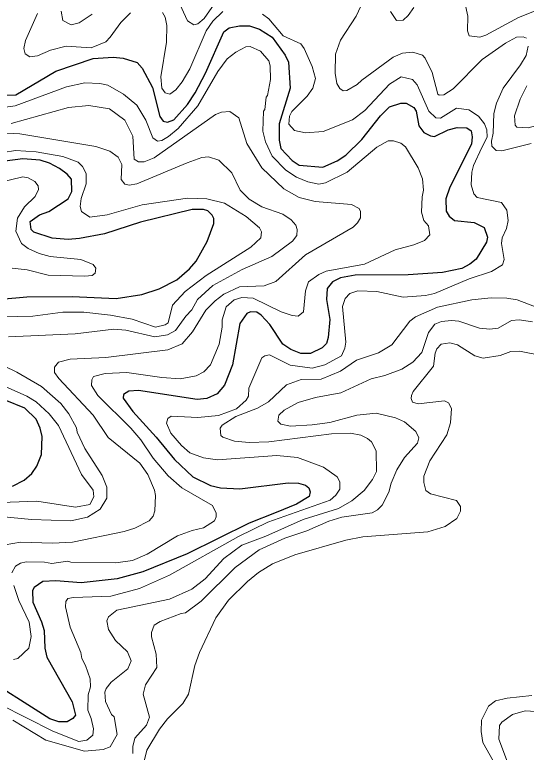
# Model space of a CAD drawing. Extents: x 673.6 to 698.9, y 7012 to 7040.1.
# Drawn here: x 690.532 to 691.831, y 7018.343 to 7020.215 of the extents above; entities that cross this region are included whole.
import ezdxf

# ---------------------------------------------------------------- set-up
doc = ezdxf.new("R2010")
doc.units = 0
doc.header["$LTSCALE"] = 0.032
doc.layers.add('1', color=7, linetype='Continuous', lineweight=25)
doc.layers.add('2', color=7, linetype='Continuous', lineweight=13)

msp = doc.modelspace()

# ---------------------------------------------------------------- linework, layer by layer
at = {"layer": '1'}
for points in [[(690.4867, 7020.0109), (690.5346, 7020.0115), (690.6365, 7020.0714), (690.7313, 7020.1036), (690.782, 7020.1073), (690.8071, 7020.1049), (690.8429, 7020.0935), (690.8553, 7020.0797), (690.8819, 7020.0301), (690.9008, 7019.9563), (690.9091, 7019.9448), (690.9199, 7019.9426), (690.9358, 7019.9479), (690.9706, 7019.9875), (690.9901, 7020.0167), (691.016, 7020.0667), (691.0627, 7020.1715), (691.0763, 7020.1818), (691.1029, 7020.1871), (691.1283, 7020.1871), (691.1536, 7020.1782), (691.1859, 7020.1583), (691.2186, 7020.1127), (691.2276, 7020.0946), (691.2311, 7020.0285), (691.2039, 7019.9377), (691.2032, 7019.8964), (691.2074, 7019.8754), (691.2363, 7019.845), (691.2546, 7019.8332), (691.3146, 7019.828), (691.3506, 7019.8439), (691.3728, 7019.8587), (691.4132, 7019.8983), (691.4613, 7019.9587), (691.4835, 7019.9809), (691.5122, 7019.9907), (691.5264, 7019.9905), (691.5458, 7019.9792), (691.5515, 7019.9701), (691.5584, 7019.9333), (691.5713, 7019.916), (691.5879, 7019.9072), (691.5983, 7019.9063), (691.6329, 7019.9225), (691.6555, 7019.9291), (691.6798, 7019.9281), (691.6914, 7019.9199), (691.6941, 7019.9048), (691.6919, 7019.8861), (691.6372, 7019.7774), (691.6272, 7019.7474), (691.6275, 7019.7167), (691.6355, 7019.704), (691.649, 7019.6925), (691.6991, 7019.6875), (691.7245, 7019.675), (691.7323, 7019.6505), (691.7305, 7019.6378), (691.7038, 7019.5949), (691.6877, 7019.5817), (691.6674, 7019.5706), (691.6181, 7019.5608), (691.5311, 7019.5546), (691.3967, 7019.5535), (691.3594, 7019.5474), (691.339, 7019.537), (691.3257, 7019.5202), (691.324, 7019.4923), (691.3321, 7019.4416), (691.3284, 7019.3959), (691.324, 7019.3805), (691.3124, 7019.3695), (691.2833, 7019.3547), (691.2588, 7019.3548), (691.2329, 7019.3655), (691.2128, 7019.3788), (691.1797, 7019.4287), (691.1579, 7019.4524), (691.1469, 7019.4598), (691.1304, 7019.4606), (691.1217, 7019.4568), (691.1038, 7019.431), (691.0848, 7019.3265), (691.0645, 7019.2745), (691.0457, 7019.2523), (691.0195, 7019.2406)], [(690.4969, 7019.4928), (690.5629, 7019.4993), (690.6774, 7019.5001), (690.7899, 7019.4944), (690.8544, 7019.5049), (690.8988, 7019.5189), (690.9432, 7019.5419), (690.9758, 7019.5702), (690.9926, 7019.5897), (691.0209, 7019.6394), (691.0372, 7019.6854), (691.0372, 7019.6977), (691.0331, 7019.7064), (691.0219, 7019.7175), (691.0113, 7019.721), (690.9829, 7019.7203), (690.8511, 7019.6884), (690.7598, 7019.6588), (690.6965, 7019.6468), (690.6679, 7019.6448), (690.6267, 7019.648), (690.5805, 7019.6629), (690.5735, 7019.6699), (690.571, 7019.6904), (690.5951, 7019.7072), (690.6185, 7019.7156), (690.6678, 7019.7476), (690.6772, 7019.7667), (690.6756, 7019.7972), (690.6646, 7019.8102), (690.6457, 7019.8249), (690.6199, 7019.8386), (690.5967, 7019.846), (690.5523, 7019.8493), (690.5063, 7019.8433)], [(690.5967, 7019.1657), (690.586, 7019.1887), (690.5578, 7019.216), (690.5073, 7019.2368), (690.393, 7019.274), (690.344, 7019.2978)], [(691.0195, 7019.2406), (690.9954, 7019.238), (690.8465, 7019.261), (690.8216, 7019.2591), (690.8082, 7019.251), (690.8072, 7019.2416)], [(690.8072, 7019.2416), (690.8317, 7019.2075), (690.8912, 7019.1423), (690.9377, 7019.0859), (690.9842, 7019.0423), (691.029, 7019.0203), (691.0546, 7019.0136), (691.1039, 7019.0112), (691.226, 7019.0267), (691.2525, 7019.0259), (691.2701, 7019.0212), (691.2786, 7019.0142), (691.2824, 7019.0038), (691.2795, 7018.9919), (691.2474, 7018.9725), (691.1955, 7018.9511), (691.1276, 7018.924), (690.9702, 7018.8462), (690.8572, 7018.8006), (690.7923, 7018.7827), (690.7005, 7018.7729), (690.6366, 7018.7778), (690.6032, 7018.7762), (690.5815, 7018.7608), (690.5771, 7018.7536), (690.5779, 7018.7236), (690.6, 7018.6742), (690.6065, 7018.6516), (690.6082, 7018.6073), (690.6131, 7018.5843), (690.6781, 7018.4704), (690.6862, 7018.4371), (690.6794, 7018.4282), (690.6653, 7018.4196), (690.6441, 7018.4197), (690.6211, 7018.4279), (690.436, 7018.5442)], [(690.5263, 7019.0179), (690.5556, 7019.0337), (690.5751, 7019.0505), (690.5883, 7019.0692), (690.6, 7019.0987), (690.6016, 7019.1443), (690.5967, 7019.1657)]]:
    msp.add_lwpolyline(points, dxfattribs=at)
at = {"layer": '2'}
for points in [[(691.6618, 7020.3091), (691.683, 7020.2117), (691.6818, 7020.1745), (691.6864, 7020.1612), (691.7131, 7020.1584), (691.7283, 7020.1628), (691.8111, 7020.2079), (691.8524, 7020.2241)], [(691.0716, 7020.2905), (691.0132, 7020.2053), (690.9973, 7020.192), (690.9866, 7020.1896), (690.9709, 7020.1993), (690.9458, 7020.254)], [(691.622, 7020.0115), (691.6102, 7020.0105), (691.6067, 7020.013), (691.5918, 7020.0683), (691.5743, 7020.1051), (691.5678, 7020.1124), (691.5434, 7020.1204), (691.5171, 7020.1172), (691.4931, 7020.107), (691.4131, 7020.0491), (691.4015, 7020.0378), (691.3753, 7020.0228), (691.3663, 7020.022), (691.3572, 7020.0275), (691.3499, 7020.0401), (691.3458, 7020.0668), (691.3462, 7020.1152), (691.3595, 7020.1505), (691.3991, 7020.2116), (691.4168, 7020.2491)], [(691.4863, 7020.2229), (691.5015, 7020.2003), (691.5187, 7020.2015), (691.5316, 7020.2132), (691.5459, 7020.2332)], [(690.8255, 7020.2202), (690.801, 7020.1952), (690.7745, 7020.1578), (690.763, 7020.1463), (690.7258, 7020.1313), (690.6623, 7020.1356), (690.6231, 7020.1254), (690.5894, 7020.1105), (690.5706, 7020.1084), (690.5583, 7020.1159), (690.5549, 7020.1295), (690.5591, 7020.1494), (690.5894, 7020.2179)], [(690.7283, 7020.2167), (690.6953, 7020.1945), (690.6752, 7020.1896), (690.6542, 7020.2005), (690.6494, 7020.224)], [(691.0605, 7020.2235), (691.035, 7020.1989), (691.0182, 7020.1745), (690.9764, 7020.0778), (690.9573, 7020.0445), (690.941, 7020.0245), (690.9258, 7020.0138), (690.9137, 7020.0165), (690.9058, 7020.0282), (690.9033, 7020.0578), (690.9173, 7020.1456), (690.918, 7020.1879), (690.9139, 7020.209), (690.9075, 7020.2205)], [(691.1673, 7019.3493), (691.1793, 7019.3514), (691.2318, 7019.3257), (691.2874, 7019.3178), (691.3192, 7019.3265), (691.3618, 7019.3487), (691.3706, 7019.3687), (691.3725, 7019.3835), (691.3643, 7019.4742), (691.371, 7019.4945), (691.3826, 7019.5075), (691.4036, 7019.5145), (691.4517, 7019.5124), (691.5184, 7019.4977), (691.575, 7019.5024), (691.5977, 7019.5076), (691.6861, 7019.5444), (691.7425, 7019.5628), (691.7707, 7019.5804), (691.7751, 7019.5934), (691.7681, 7019.6339), (691.7702, 7019.6485), (691.7808, 7019.672), (691.785, 7019.6929), (691.7815, 7019.719), (691.7682, 7019.7385), (691.7063, 7019.7509), (691.6982, 7019.7607), (691.6914, 7019.7833), (691.6928, 7019.8154), (691.697, 7019.8319), (691.718, 7019.878), (691.7316, 7019.9039), (691.7306, 7019.9227), (691.7248, 7019.9384), (691.7096, 7019.9576), (691.685, 7019.974), (691.6539, 7019.9775), (691.6135, 7019.9524), (691.6014, 7019.9536), (691.5833, 7019.9702), (691.5539, 7020.037), (691.5423, 7020.0505), (691.5133, 7020.0573), (691.484, 7020.039), (691.4212, 7019.9721), (691.3897, 7019.948), (691.3152, 7019.9186), (691.2703, 7019.9152), (691.2423, 7019.9212), (691.2279, 7019.9369), (691.2294, 7019.9575), (691.2361, 7019.9694), (691.2747, 7020.008), (691.2892, 7020.0282), (691.2961, 7020.0528), (691.2872, 7020.0838), (691.2671, 7020.129), (691.2589, 7020.141), (691.2137, 7020.1612), (691.1772, 7020.2049), (691.1609, 7020.2168)], [(691.8237, 7020.1592), (691.8066, 7020.1583), (691.7781, 7020.1425), (691.7193, 7020.1016), (691.6451, 7020.0269), (691.622, 7020.0115)], [(691.8316, 7020.1558), (691.8237, 7020.1592)], [(691.4981, 7019.6179), (691.546, 7019.6306), (691.5728, 7019.6417), (691.586, 7019.6564), (691.5826, 7019.6794), (691.5714, 7019.6926), (691.5648, 7019.7139), (691.5665, 7019.7524), (691.5705, 7019.7698), (691.568, 7019.7984), (691.5567, 7019.826), (691.5242, 7019.8801), (691.5124, 7019.8887), (691.4941, 7019.8953), (691.4808, 7019.8953), (691.4516, 7019.8791), (691.3763, 7019.8155), (691.3209, 7019.7884), (691.304, 7019.7853), (691.2762, 7019.7908), (691.2476, 7019.8025), (691.2206, 7019.8206), (691.1858, 7019.8563), (691.1686, 7019.8921), (691.1622, 7019.9197), (691.1638, 7019.9705), (691.1669, 7019.9741), (691.1704, 7020.006), (691.1743, 7020.0103), (691.1818, 7020.0503), (691.1803, 7020.0853), (691.1769, 7020.0979), (691.1558, 7020.1228), (691.1296, 7020.1344), (691.1191, 7020.1336), (691.0936, 7020.1202), (691.0714, 7020.103), (691.0477, 7020.0707), (690.9971, 7019.9836), (690.9466, 7019.9264), (690.9226, 7019.9057), (690.9051, 7019.896), (690.8942, 7019.8938), (690.8828, 7019.9026), (690.865, 7019.9474), (690.8416, 7019.9858), (690.8085, 7020.0133), (690.7682, 7020.0364), (690.7479, 7020.0408), (690.7095, 7020.0423), (690.6632, 7020.032), (690.5329, 7019.9834), (690.482, 7019.9768)], [(691.8433, 7019.8879), (691.7689, 7019.8692), (691.7548, 7019.8703), (691.744, 7019.881), (691.7426, 7019.8937), (691.7473, 7019.9142), (691.7488, 7019.9641), (691.7553, 7019.9904), (691.7728, 7020.0282), (691.8168, 7020.0879), (691.8307, 7020.1116), (691.8359, 7020.1354)], [(691.8322, 7020.0345), (691.8153, 7020.0003), (691.8017, 7019.9585)], [(690.5225, 7019.9389), (690.6682, 7019.9793), (690.72, 7019.9849), (690.7726, 7019.9759), (690.8112, 7019.9471), (690.8316, 7019.907), (690.8352, 7019.8486), (690.8462, 7019.8419), (690.8604, 7019.8413), (690.8858, 7019.8515), (691.0422, 7019.9618), (691.0569, 7019.9677), (691.078, 7019.969), (691.1013, 7019.9534), (691.1212, 7019.8885), (691.1593, 7019.826), (691.215, 7019.7731), (691.2545, 7019.7513), (691.2949, 7019.741), (691.3876, 7019.7333), (691.4068, 7019.7235), (691.4103, 7019.7151), (691.4102, 7019.6998), (691.4028, 7019.6868), (691.3913, 7019.676), (691.2708, 7019.6058), (691.1951, 7019.538), (691.1651, 7019.5265), (691.103, 7019.5247), (691.0633, 7019.5056), (691.0408, 7019.4888), (691.0169, 7019.4651), (690.9836, 7019.4102), (690.9574, 7019.3796), (690.9208, 7019.3643), (690.7631, 7019.3447), (690.6727, 7019.3408), (690.6427, 7019.3334), (690.633, 7019.32), (690.6325, 7019.3069), (690.6436, 7019.2915), (690.7313, 7019.1988), (690.7695, 7019.1416), (690.85, 7019.0767), (690.87, 7019.0481), (690.8868, 7019.0079), (690.8892, 7018.9947), (690.8877, 7018.9557), (690.8836, 7018.9425), (690.8729, 7018.9305), (690.8371, 7018.9119), (690.8101, 7018.9034), (690.6786, 7018.8764), (690.6277, 7018.8732), (690.5466, 7018.8764), (690.5079, 7018.8689)], [(691.8017, 7019.9585), (691.8031, 7019.9349), (691.8072, 7019.9292), (691.8363, 7019.9283), (691.8707, 7019.9375), (691.9247, 7019.9595)], [(690.5162, 7019.3974), (690.685, 7019.4048), (690.7838, 7019.4171), (690.8141, 7019.4146), (690.8876, 7019.3975), (690.92, 7019.4021), (690.9402, 7019.4133), (690.9662, 7019.4497), (690.9813, 7019.4657), (690.9958, 7019.4923), (691.0347, 7019.5277), (691.1095, 7019.5683), (691.1846, 7019.6017), (691.2371, 7019.64), (691.2484, 7019.655), (691.2492, 7019.6702), (691.2455, 7019.6807), (691.2342, 7019.6941), (691.213, 7019.7088), (691.1595, 7019.7274), (691.1273, 7019.7466), (691.1048, 7019.7693), (691.083, 7019.8135), (691.0503, 7019.8461), (691.0244, 7019.8542), (691.0073, 7019.8525), (690.9695, 7019.8394), (690.8419, 7019.7854), (690.8221, 7019.7821), (690.8119, 7019.7846), (690.8024, 7019.7966), (690.8038, 7019.8351), (690.7948, 7019.8532), (690.7732, 7019.8687), (690.7378, 7019.8807), (690.5451, 7019.9127), (690.4233, 7019.9184)], [(690.5026, 7019.8654), (690.5341, 7019.8708), (690.5859, 7019.8673), (690.6542, 7019.8551), (690.693, 7019.8409), (690.7042, 7019.8299), (690.7133, 7019.812), (690.7134, 7019.7857), (690.7004, 7019.7483), (690.6982, 7019.7281), (690.7016, 7019.7157), (690.7228, 7019.7015), (690.7664, 7019.7073), (690.8558, 7019.7321), (690.9704, 7019.7492), (691.0195, 7019.7474), (691.0648, 7019.737), (691.1201, 7019.7029), (691.1538, 7019.6744), (691.1588, 7019.6639)], [(690.5252, 7019.5716), (690.5635, 7019.5676), (690.6168, 7019.5535), (690.7099, 7019.5511), (690.7285, 7019.5533), (690.7362, 7019.5592), (690.7379, 7019.5719), (690.7308, 7019.5813), (690.7, 7019.5939), (690.6218, 7019.6012), (690.5939, 7019.6089), (690.5663, 7019.6213), (690.5486, 7019.6339), (690.5344, 7019.6657), (690.539, 7019.6984), (690.557, 7019.7274), (690.5837, 7019.7536), (690.5919, 7019.7717), (690.5916, 7019.781), (690.5827, 7019.7919), (690.5659, 7019.8007), (690.5525, 7019.8032), (690.4927, 7019.7895)], [(691.1588, 7019.6639), (691.157, 7019.6484), (691.1315, 7019.6246), (691.0183, 7019.5529), (690.9647, 7019.5122), (690.9323, 7019.4774)], [(691.2706, 7019.5144), (691.2782, 7019.537), (691.3045, 7019.5557), (691.3228, 7019.5641), (691.4204, 7019.582), (691.4981, 7019.6179)], [(690.5245, 7018.798), (690.534, 7018.8151), (690.5468, 7018.8227), (690.5606, 7018.8262), (690.6073, 7018.8254), (690.6263, 7018.8222), (690.6661, 7018.828), (690.6744, 7018.8255), (690.7885, 7018.8238), (690.8312, 7018.8292), (690.8678, 7018.8456), (690.9451, 7018.892), (690.9826, 7018.9059), (691.0116, 7018.9128), (691.0395, 7018.93), (691.0437, 7018.94), (691.0437, 7018.9497), (691.0344, 7018.9693), (690.956, 7019.0138), (690.9219, 7019.0443), (690.8834, 7019.0895), (690.8523, 7019.1361), (690.8268, 7019.1657), (690.7429, 7019.2481), (690.7266, 7019.274), (690.7274, 7019.2882), (690.7316, 7019.2968), (690.7618, 7019.3046), (690.8169, 7019.307), (690.9054, 7019.2939), (690.9523, 7019.2906), (690.9929, 7019.2986), (691.0122, 7019.3088), (691.0291, 7019.3263), (691.051, 7019.3785), (691.0585, 7019.422), (691.0586, 7019.4404), (691.0685, 7019.4738), (691.0895, 7019.4909), (691.1085, 7019.4969), (691.1374, 7019.4956), (691.2088, 7019.4605), (691.2367, 7019.4515), (691.2517, 7019.4502), (691.2655, 7019.4605), (691.2706, 7019.5144)], [(690.7765, 7018.5203), (690.8189, 7018.5546), (690.8275, 7018.5747), (690.8186, 7018.5975), (690.7879, 7018.6268), (690.7696, 7018.6542), (690.7661, 7018.6767), (690.7698, 7018.6863), (690.791, 7018.7038), (690.9247, 7018.7316), (690.9818, 7018.7566), (691.0158, 7018.7827), (691.0629, 7018.8348), (691.1085, 7018.8685), (691.17, 7018.8911), (691.2645, 7018.9335), (691.3541, 7018.9617), (691.3877, 7018.9806), (691.4191, 7019.0076), (691.4406, 7019.0353), (691.4507, 7019.0553), (691.4496, 7019.1081), (691.4379, 7019.1304), (691.4277, 7019.1392), (691.4107, 7019.1475), (691.3844, 7019.1525), (691.3368, 7019.151), (691.1773, 7019.1304), (691.1273, 7019.1288), (691.0898, 7019.1328), (691.0608, 7019.1423), (691.0552, 7019.1472), (691.0537, 7019.1653), (691.0589, 7019.1732), (691.0935, 7019.1954), (691.1481, 7019.2165), (691.1766, 7019.2321), (691.2223, 7019.2753), (691.2591, 7019.2889), (691.3104, 7019.2899), (691.3589, 7019.3105), (691.4003, 7019.3385), (691.456, 7019.357), (691.4896, 7019.3767), (691.5354, 7019.4371), (691.5495, 7019.4485), (691.6058, 7019.473), (691.6933, 7019.4912), (691.7419, 7019.496), (691.7814, 7019.4953), (691.8077, 7019.4912), (691.9058, 7019.454)], [(690.9323, 7019.4774), (690.9213, 7019.4332), (690.9138, 7019.4279), (690.8894, 7019.4221), (690.8301, 7019.4422), (690.7752, 7019.4525), (690.7075, 7019.4598), (690.6543, 7019.4598), (690.5777, 7019.4502), (690.4629, 7019.4475)], [(691.8471, 7019.4353), (691.8129, 7019.4401), (691.7933, 7019.4385), (691.7594, 7019.4192), (691.7385, 7019.4164), (691.7124, 7019.4192), (691.6598, 7019.4369), (691.641, 7019.4386), (691.6161, 7019.4361), (691.5991, 7019.4299), (691.5831, 7019.4081), (691.5659, 7019.3573), (691.5428, 7019.3332), (691.5151, 7019.3151), (691.4723, 7019.2992), (691.4371, 7019.291), (691.3602, 7019.255), (691.2956, 7019.243), (691.2515, 7019.2309), (691.2161, 7019.2115), (691.2023, 7019.1982), (691.2, 7019.1833), (691.2077, 7019.1756), (691.2322, 7019.1707), (691.287, 7019.1739), (691.3318, 7019.1802), (691.4004, 7019.1985), (691.4495, 7019.2035), (691.4993, 7019.1918), (691.522, 7019.1813), (691.5507, 7019.1574), (691.5582, 7019.1408), (691.5547, 7019.127), (691.5217, 7019.0914), (691.5022, 7019.0599), (691.4879, 7019.0255), (691.4825, 7019.0026), (691.4649, 7018.9702), (691.4529, 7018.958), (691.4394, 7018.9503), (691.363, 7018.9397), (691.3293, 7018.9294), (691.2735, 7018.905), (691.2177, 7018.8861), (691.1529, 7018.8562), (691.0914, 7018.8115), (691.0056, 7018.7265), (690.9653, 7018.6965), (690.9547, 7018.695), (690.9016, 7018.6745), (690.8863, 7018.6653), (690.8796, 7018.6471), (690.8795, 7018.6357), (690.8909, 7018.5921), (690.8925, 7018.5581), (690.8641, 7018.5136), (690.8581, 7018.4898), (690.8744, 7018.4321), (690.8669, 7018.4111), (690.837, 7018.3787), (690.8318, 7018.357), (690.8318, 7018.3399)], [(690.8567, 7018.3035), (690.8676, 7018.3484), (690.8995, 7018.4016), (690.9201, 7018.4276), (690.9591, 7018.4664), (690.973, 7018.4903), (690.9897, 7018.5633), (691.0008, 7018.5963), (691.0423, 7018.6844), (691.0752, 7018.7288), (691.1229, 7018.7764), (691.1509, 7018.7993), (691.1868, 7018.8213), (691.2431, 7018.8441), (691.3729, 7018.8814), (691.4161, 7018.8894), (691.5812, 7018.9027), (691.6249, 7018.9155), (691.655, 7018.9364), (691.6641, 7018.9549), (691.6642, 7018.9667), (691.6539, 7018.9819), (691.588, 7018.9989), (691.5762, 7019.0074), (691.5714, 7019.0273), (691.5714, 7019.0436), (691.5858, 7019.0828), (691.6291, 7019.1483), (691.6387, 7019.1789), (691.6412, 7019.2153), (691.6338, 7019.2294), (691.6231, 7019.2345), (691.5562, 7019.2274), (691.5421, 7019.2315), (691.5385, 7019.2406), (691.5394, 7019.2484), (691.5437, 7019.2587), (691.5957, 7019.3231), (691.5996, 7019.3559), (691.6037, 7019.3665), (691.6151, 7019.3787), (691.6371, 7019.3818), (691.6562, 7019.3771), (691.7005, 7019.3493), (691.7218, 7019.3432), (691.7646, 7019.3496), (691.7918, 7019.3603), (691.814, 7019.3611), (691.8783, 7019.3482)], [(691.095, 7019.2149), (691.12, 7019.2369), (691.1255, 7019.2466), (691.1267, 7019.2668), (691.1594, 7019.3443), (691.1673, 7019.3493)], [(690.6906, 7019.1555), (690.6885, 7019.166), (690.6696, 7019.2021), (690.6491, 7019.2284), (690.5998, 7019.2712), (690.5373, 7019.308), (690.5044, 7019.3238)], [(690.4613, 7019.2917), (690.5625, 7019.2469), (690.5863, 7019.232), (690.6193, 7019.2015), (690.6429, 7019.1719), (690.7013, 7019.0478), (690.7313, 7019.0082), (690.733, 7018.9912), (690.7226, 7018.972), (690.686, 7018.9651), (690.5876, 7018.9799), (690.4746, 7018.9759)], [(690.4945, 7018.464), (690.6282, 7018.3964), (690.6949, 7018.3703), (690.7149, 7018.3735), (690.7299, 7018.3865), (690.7316, 7018.4025), (690.7261, 7018.4282), (690.7176, 7018.4495), (690.7184, 7018.4881), (690.7243, 7018.5085), (690.7234, 7018.5293), (690.7117, 7018.5633), (690.702, 7018.5809), (690.7, 7018.5957), (690.6726, 7018.6604), (690.6605, 7018.7115), (690.6613, 7018.7253), (690.6666, 7018.7328), (690.6808, 7018.736), (690.7757, 7018.7392), (690.8485, 7018.7582), (690.9249, 7018.7923), (691.1006, 7018.8901), (691.1744, 7018.9265), (691.3327, 7018.9823), (691.3478, 7018.9956), (691.3576, 7019.0107), (691.3573, 7019.0289), (691.3508, 7019.0417), (691.316, 7019.0665), (691.2505, 7019.091), (691.1975, 7019.0959), (691.0466, 7019.0851), (691.0116, 7019.0899), (690.9767, 7019.1029), (690.9556, 7019.1216), (690.9285, 7019.1528), (690.9173, 7019.1783), (690.9207, 7019.1903), (690.9294, 7019.1959), (690.9973, 7019.1929), (691.0495, 7019.1979), (691.095, 7019.2149)], [(690.7485, 7018.96), (690.7658, 7018.9879), (690.766, 7019.0157), (690.7539, 7019.0451), (690.7097, 7019.1138), (690.6906, 7019.1555)], [(690.4956, 7018.9414), (690.5743, 7018.9332), (690.6745, 7018.9302), (690.7168, 7018.9395), (690.7485, 7018.96)], [(690.5285, 7018.5781), (690.5401, 7018.5804), (690.5675, 7018.607), (690.5737, 7018.6368), (690.5687, 7018.6729), (690.5419, 7018.7282), (690.5294, 7018.766)], [(690.784, 7018.4325), (690.7777, 7018.4385), (690.7625, 7018.4712), (690.7603, 7018.4951), (690.7638, 7018.5044), (690.7765, 7018.5203)], [(691.8449, 7018.487), (691.783, 7018.4803), (691.7534, 7018.4736), (691.7351, 7018.4599), (691.7177, 7018.4244), (691.7168, 7018.3954), (691.7205, 7018.3675), (691.7474, 7018.3206), (691.7738, 7018.2643), (691.7882, 7018.2173), (691.7964, 7018.16), (691.7957, 7018.1478), (691.8131, 7018.1037), (691.8653, 7018.0237)], [(691.8501, 7018.0987), (691.8219, 7018.1664), (691.8013, 7018.2705), (691.7613, 7018.3761), (691.7634, 7018.4104), (691.7695, 7018.4194), (691.7964, 7018.4384), (691.8284, 7018.4475), (691.8833, 7018.4442)], [(690.5274, 7018.4246), (690.6112, 7018.3737), (690.7093, 7018.3456), (690.7566, 7018.3494), (690.7739, 7018.3562), (690.7921, 7018.3878), (690.784, 7018.4325)]]:
    msp.add_lwpolyline(points, dxfattribs=at)

doc.saveas('drawing.dxf')
